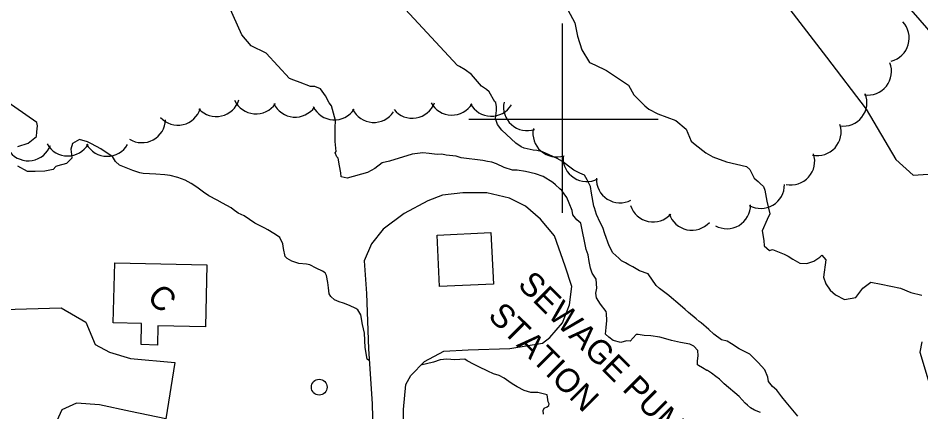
# Model space of a CAD drawing. Extents: x 642515 to 647219, y 6080136 to 6084356.
# Drawn here: x 644131 to 644245.5, y 6081363 to 6081412.9 of the extents above; entities that cross this region are included whole.
import ezdxf

# ---------------------------------------------------------------- set-up
doc = ezdxf.new("R2010")
doc.units = 0
for name, color, linetype in [('Level 1', 7, 'Continuous'), ('Level 19', 7, 'Continuous'), ('Level 2', 7, 'Continuous'), ('Level 31', 7, 'Continuous'), ('Level 36', 7, 'Continuous'), ('Level 4', 7, 'Continuous'), ('Level 44', 7, 'Continuous'), ('Level 61', 7, 'Continuous')]:
    doc.layers.add(name, color=color, linetype=linetype)

msp = doc.modelspace()

# ---------------------------------------------------------------- linework, layer by layer
at = {"layer": 'Level 1'}
msp.add_lwpolyline([(644228.86, 6081413.92), (644233.54, 6081407.92), (644238.57, 6081401.3), (644242.31, 6081394.94), (644244.51, 6081392.97), (644247.73, 6081393.15)], dxfattribs=at)
at = {"layer": 'Level 19'}
for points in [[(644179.92, 6081356.28), (644179.89, 6081363.28), (644180.19, 6081366.45), (644180.82, 6081367.58), (644182.54, 6081369.33), (644185.02, 6081370.64), (644188.1, 6081370.81), (644193.36, 6081371.01), (644197.51, 6081371.68), (644198.44, 6081372.38), (644200.04, 6081374.25), (644200.93, 6081376.53), (644201.24, 6081378.85), (644200.4, 6081381.44), (644199.05, 6081385.25), (644197.26, 6081387.38), (644195.34, 6081389.02), (644193.33, 6081390.04), (644190.45, 6081390.7), (644187.4, 6081390.73), (644184.82, 6081390.43), (644182.99, 6081389.68), (644179.96, 6081388.1), (644177.31, 6081386.09), (644175.83, 6081384.27), (644174.9, 6081382.12), (644175.18, 6081377.96), (644175.46, 6081370.97), (644175.9, 6081364), (644176.11, 6081355.47)], [(644129.15, 6081375.93), (644136.48, 6081376.13), (644139.62, 6081374.32), (644140.8, 6081371.52), (644142.6, 6081370.52), (644145.27, 6081369.74), (644150.9, 6081369.24), (644149.73, 6081362.1), (644145.26, 6081363.03), (644141.32, 6081363.87), (644138.43, 6081364.07), (644136.57, 6081363.21), (644135.7, 6081361.38), (644134.59, 6081356.79), (644134.28, 6081353.1)]]:
    msp.add_lwpolyline(points, dxfattribs=at)
at = {"layer": 'Level 2'}
for points in [[(644197.12, 6081420.63), (644201.61, 6081412.23), (644201.94, 6081410.57), (644202.52, 6081408.84), (644203.49, 6081407.21), (644204.15, 6081406.93), (644205.64, 6081406.21), (644208.4, 6081404.36), (644209.11, 6081403.12), (644210.47, 6081401.75), (644210.98, 6081401.3), (644212.14, 6081400.72), (644214.44, 6081399.89), (644215.71, 6081398.76), (644216.36, 6081397.27), (644216.86, 6081396.82), (644218.21, 6081395.77), (644219.12, 6081395.26), (644220.85, 6081394.64), (644223.38, 6081394.06), (644223.8, 6081393.68), (644224.35, 6081392.59), (644224.85, 6081392.14), (644225.11, 6081391.91), (644225.53, 6081391.53)], [(644186.55, 6081395.37), (644185.3, 6081395.5), (644184.73, 6081395.63), (644184.17, 6081395.59), (644183.12, 6081395.7), (644182.35, 6081395.77), (644180.99, 6081395.62), (644178.11, 6081394.71), (644177.16, 6081394.5), (644176.23, 6081393.81), (644175.3, 6081393.28), (644172.76, 6081392.58), (644171.99, 6081392.74), (644171.92, 6081393.25), (644171.79, 6081394.12), (644171.62, 6081395.11), (644171.45, 6081395.26), (644171.22, 6081395.77), (644171.33, 6081395.97), (644171.23, 6081397.2), (644171.22, 6081398.12), (644171.21, 6081398.96), (644171.28, 6081399.88), (644170.74, 6081401.72), (644170.48, 6081402.11), (644169.99, 6081403), (644169.34, 6081403.88), (644168.64, 6081404.2), (644168.08, 6081404.17), (644166.8, 6081404.7), (644165.98, 6081404.97), (644165.41, 6081405.18), (644162.46, 6081408.41), (644160.57, 6081409.34), (644159.37, 6081410.71), (644155.7, 6081418.97)], [(644203.61, 6081391.53), (644203.16, 6081392.38), (644202.85, 6081392.96), (644202.23, 6081393.21), (644201.49, 6081393.57), (644200.81, 6081394.09), (644200.06, 6081394.69), (644199.39, 6081395.05), (644198.36, 6081395.52), (644197.5, 6081395.91), (644196.81, 6081396.07), (644196.32, 6081396.12), (644195.18, 6081396.38), (644194.81, 6081396.56), (644194.14, 6081397), (644192.36, 6081398.66), (644191.8, 6081399.39), (644191.56, 6081400.14), (644191.7, 6081401.14), (644191.68, 6081401.62), (644191.61, 6081402.14), (644191.48, 6081402.25), (644190.77, 6081403.49), (644190.43, 6081403.79), (644189.77, 6081404.23), (644188.52, 6081405.72), (644187.72, 6081406.28), (644186.98, 6081406.72), (644186.73, 6081406.86), (644180.11, 6081413.97)], [(644130.97, 6081396.59), (644132.27, 6081397.02), (644133.34, 6081397.87), (644133.39, 6081398.43), (644133.47, 6081399.19), (644133.41, 6081399.63), (644129.2, 6081402.54)], [(644141.49, 6081396.29), (644140.33, 6081396.94), (644139.8, 6081397.19), (644138.82, 6081397.45), (644137.93, 6081396.97), (644137.72, 6081396.24), (644137.8, 6081395.57), (644137.83, 6081395.09), (644137.14, 6081394.42), (644136.04, 6081394.12), (644135.8, 6081394.03), (644135.46, 6081393.65), (644134.39, 6081393.47), (644133.19, 6081393.41), (644132.22, 6081393.43), (644130.98, 6081394.08)], [(644175.56, 6081369.43), (644175.26, 6081369.63), (644175.02, 6081371.13), (644174.92, 6081372.95), (644174.7, 6081374.05), (644174.47, 6081375.24), (644174.08, 6081375.89), (644173.83, 6081376.04), (644173.05, 6081376.43), (644172.27, 6081376.75), (644171.74, 6081376.92), (644171.12, 6081377.16), (644170.66, 6081377.57), (644170.44, 6081377.92), (644170.36, 6081378.67), (644170.28, 6081379.34), (644170.11, 6081380.25), (644169.94, 6081380.56), (644169.6, 6081380.78), (644168.82, 6081381.18), (644167.99, 6081381.61), (644167.59, 6081381.67), (644166.62, 6081381.77), (644165.73, 6081382.04), (644165.14, 6081382.41), (644164.89, 6081382.63), (644164.68, 6081383.66), (644164.6, 6081384.25), (644164.2, 6081385.06), (644163.78, 6081385.36), (644162.91, 6081385.91), (644162.7, 6081386.02), (644162.29, 6081386.23), (644161.71, 6081386.52), (644161.05, 6081386.88), (644159.68, 6081387.8), (644158.9, 6081388.12), (644158.27, 6081388.6), (644158.02, 6081388.83), (644156.94, 6081389.4), (644156.24, 6081389.8), (644155.21, 6081390.35), (644154.54, 6081390.79), (644153.67, 6081391.42), (644152.96, 6081391.89), (644152.21, 6081392.33), (644151.27, 6081392.64), (644150.3, 6081392.9), (644149.61, 6081392.99), (644148.48, 6081393.08), (644146.88, 6081393.16), (644146.43, 6081393.25), (644145.57, 6081393.56), (644143.89, 6081394.23), (644143.38, 6081394.68), (644142.99, 6081395.33), (644142.82, 6081395.4), (644141.49, 6081396.29)], [(644213.87, 6081372.02), (644213.14, 6081372.22), (644212.41, 6081372.42), (644211.27, 6081372.59), (644210.39, 6081372.63), (644209.66, 6081372.75), (644209.38, 6081372.77), (644208.62, 6081371.93), (644208.17, 6081371.95), (644207.46, 6081371.75), (644206.48, 6081372.01), (644205.94, 6081372.42), (644205.52, 6081372.8), (644205.59, 6081373.64), (644205.66, 6081374.56), (644205.62, 6081375.43), (644205.6, 6081375.67), (644204.87, 6081376.63), (644204.35, 6081377.4), (644204.27, 6081377.99), (644204.4, 6081378.64), (644204.3, 6081379.79), (644203.82, 6081380.52), (644203.58, 6081381.18), (644203.42, 6081382.01), (644203.29, 6081382.88), (644203.05, 6081383.55), (644202.39, 6081386.86), (644201.88, 6081387.31), (644201.37, 6081387.92), (644201.26, 6081388.47), (644200.89, 6081389.41), (644200.61, 6081390.11), (644200.26, 6081390.57), (644199.96, 6081390.99), (644199.71, 6081391.22), (644199.16, 6081391.71), (644198.82, 6081392.01), (644197.61, 6081392.78), (644196.63, 6081393.12), (644195.37, 6081393.41), (644194.32, 6081393.6), (644193.71, 6081393.6), (644192.65, 6081393.94), (644191.66, 6081394.37), (644191.09, 6081394.58), (644190.52, 6081394.7), (644189.95, 6081394.83), (644187.2, 6081395.16), (644186.55, 6081395.37)], [(644229.91, 6081362.42), (644228.41, 6081364.21), (644227.85, 6081364.86), (644227.24, 6081365.71), (644226.69, 6081366.2), (644226.18, 6081366.81), (644226.07, 6081367.36), (644225.69, 6081368.3), (644224.84, 6081369.21), (644223.82, 6081370.27), (644222.45, 6081370.95), (644221.5, 6081371.58), (644220.95, 6081371.91), (644220.22, 6081372.11), (644219.26, 6081372.82), (644218.62, 6081373.38), (644217.65, 6081374.25), (644217.36, 6081374.43), (644216.98, 6081374.77), (644216.01, 6081375.55), (644215.59, 6081375.93), (644214.96, 6081376.49), (644213.57, 6081377.66), (644213.52, 6081377.69), (644212.35, 6081378.59), (644211.93, 6081378.96), (644210.92, 6081380.47), (644209.82, 6081380.85), (644208.98, 6081381.36), (644208.45, 6081381.61), (644208.03, 6081381.83), (644207.53, 6081382.12), (644207.2, 6081382.42), (644206.44, 6081383.1), (644205.95, 6081383.99), (644205.42, 6081385.52), (644205.17, 6081386.34), (644204.82, 6081386.96), (644204.36, 6081387.98), (644204.12, 6081388.8), (644204.02, 6081389.04), (644203.74, 6081390.66), (644203.61, 6081391.53)], [(644225.53, 6081391.53), (644225.72, 6081391.06), (644225.95, 6081389.64), (644226.36, 6081388.06), (644226, 6081387.32), (644225.35, 6081385.92), (644225.58, 6081384.66), (644225.61, 6081384.02), (644226.29, 6081383.42), (644226.69, 6081383.52), (644228.17, 6081382.96), (644228.67, 6081382.67), (644229.25, 6081382.3), (644230.16, 6081381.79), (644231.05, 6081381.76), (644231.92, 6081382.04), (644232.7, 6081382.56), (644232.93, 6081382.82), (644233.44, 6081382.21), (644233.16, 6081380.03), (644233.45, 6081379.17), (644233.97, 6081378.4), (644234.65, 6081377.79), (644235.81, 6081377.22), (644237.24, 6081377.45), (644238.15, 6081378.62), (644239.15, 6081379.4), (644240.46, 6081379.15), (644242.9, 6081378.64), (644244.22, 6081378.07), (644245.61, 6081377.75)], [(644225.17, 6081362.87), (644224.39, 6081363.19), (644223.89, 6081363.48), (644223.51, 6081363.82), (644223.21, 6081364.08), (644222.45, 6081364.91), (644220.55, 6081366.52), (644219.96, 6081367.13), (644219.5, 6081367.46), (644218.95, 6081367.87), (644218.42, 6081368.2), (644218.34, 6081368.2), (644217.8, 6081368.53), (644217.3, 6081368.82), (644217.17, 6081368.93), (644217.18, 6081369.45), (644217.27, 6081370.05), (644217.2, 6081370.72), (644216.72, 6081371.3), (644216.19, 6081371.55), (644215.01, 6081371.76), (644213.87, 6081372.02)], [(644245.6, 6081371.83), (644245.35, 6081370.54), (644246.53, 6081366.6)], [(644197.63, 6081362.66), (644197.6, 6081363.14), (644197.71, 6081363.42), (644198.1, 6081363.6), (644198.33, 6081363.77), (644198.36, 6081363.97), (644198.22, 6081364.24), (644198.1, 6081365.11), (644196.92, 6081365.41), (644196.03, 6081365.44), (644195.18, 6081365.67), (644194.31, 6081366.14), (644193.65, 6081366.5), (644193.23, 6081366.8), (644192.65, 6081367.24), (644192.03, 6081367.57), (644191.3, 6081367.77), (644190.56, 6081368.12), (644189.44, 6081368.66), (644188.83, 6081368.98), (644187.96, 6081369.45), (644187.67, 6081369.64), (644186.39, 6081369.57), (644185.38, 6081369.63), (644184.55, 6081369.55), (644183.68, 6081369.26), (644182.1, 6081368.88)]]:
    msp.add_lwpolyline(points, dxfattribs=at)
at = {"layer": 'Level 31'}
for points in [[(644184.15, 6081385.36), (644190.97, 6081385.69), (644191.29, 6081379.16), (644184.46, 6081378.83), (644184.15, 6081385.36)], [(644143.28, 6081381.86), (644154.96, 6081381.61), (644154.79, 6081373.75), (644148.75, 6081373.88), (644148.69, 6081371.43), (644146.62, 6081371.48), (644146.68, 6081374.16), (644143.06, 6081374.24), (644143.28, 6081381.86)]]:
    msp.add_lwpolyline(points, dxfattribs=at)
at = {"layer": 'Level 36'}
msp.add_circle((644169.2, 6081366.09), 1, dxfattribs=at)
at = {"layer": 'Level 4'}
msp.add_lwpolyline([(644247.41, 6081410.31), (644244.26, 6081413.9), (644240.7, 6081418.92), (644237.42, 6081422.01), (644231.04, 6081427.7), (644223.98, 6081433.85), (644216.02, 6081439.87), (644210.49, 6081443.57), (644205.59, 6081447.79), (644198.05, 6081456.53), (644193.69, 6081462.58)], dxfattribs=at)
at = {"layer": 'Level 44'}
for centre, start, end in [((644241.02, 6081410.32), 283.7742, 43.7521), ((644238.77, 6081406.09), 261.5632, 21.5411), ((644235.66, 6081402.17), 261.5632, 21.5411), ((644156.15, 6081403.38), 222.6183, 342.5962), ((644161.17, 6081403.72), 205.3185, 325.2964), ((644166.15, 6081403.31), 205.3185, 325.2964), ((644181, 6081403.16), 219.4404, 339.4184), ((644186.02, 6081403.56), 208.422, 328.3999), ((644195.57, 6081401.59), 168.3156, 288.2935), ((644151.27, 6081402.29), 222.6183, 342.5962), ((644171.13, 6081402.96), 206.2886, 326.2666), ((644176.12, 6081402.63), 206.2886, 326.2666), ((644191.02, 6081403.42), 208.422, 328.3999), ((644146.72, 6081400.07), 238.2739, 358.2518), ((644199.3, 6081398.26), 168.3156, 288.2935), ((644232.38, 6081398.43), 257.9246, 17.9026), ((644132.31, 6081397.77), 219.5235, 339.5015), ((644137.31, 6081398.38), 209.5654, 329.5434), ((644142.31, 6081398.34), 209.5654, 329.5434), ((644203.12, 6081395.14), 177.4925, 297.4705), ((644229.03, 6081394.72), 257.9246, 17.9026), ((644207.34, 6081392.45), 177.4925, 297.4705), ((644225.2, 6081391.73), 240.7402, 0.7182), ((644211.54, 6081390.02), 198.0929, 318.0709), ((644220.9, 6081389.17), 240.7402, 0.7182), ((644216.44, 6081388.98), 198.0929, 318.0709)]:
    msp.add_arc(centre, 3, start, end, dxfattribs=at)
at = {"layer": 'Level 61'}
for p, q in [((644200, 6081412.16), (644200, 6081388.16)), ((644212.16, 6081400), (644188.16, 6081400))]:
    msp.add_line(p, q, dxfattribs=at)

# ---------------------------------------------------------------- texts
at = {"layer": 'Level 31'}
for s, rotation, p in [('SEWAGE PUMPING', 315.1748, (644194.24, 6081378.95)), ('C', 315.59, (644147.21, 6081377.33)), ('STATION', 315.1748, (644190.47, 6081375))]:
    msp.add_text(s, height=3, rotation=rotation, dxfattribs=at).set_placement(p)

doc.saveas('drawing.dxf')
